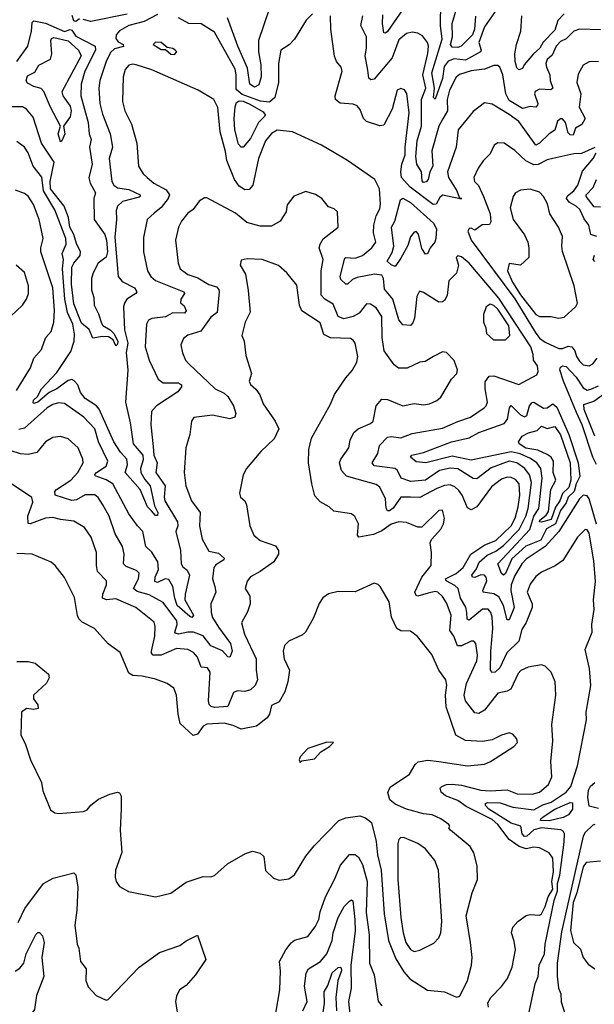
# Model space of a CAD drawing. Extents: x 1246230 to 1426786, y 660032 to 763141.
# Tile 462 of 566: x 1388600 to 1391623, y 713239 to 718415. Entities that reach past the tile are written whole.
import ezdxf

# ---------------------------------------------------------------- set-up
doc = ezdxf.new("R2010")
doc.units = 0

msp = doc.modelspace()

# ---------------------------------------------------------------- linework, layer by layer
at = {"layer": '0CON10XD'}
for points in [[(1390997, 718433), (1390992.2, 718365), (1390982.2, 718335), (1390922.7, 718275), (1390905, 718268.3), (1390875, 718269.8), (1390866.7, 718285), (1390876.5, 718325), (1390875.2, 718395), (1390939.4, 718615)], [(1391107.3, 718465), (1391045, 718376.9), (1391016.1, 718295), (1391027.2, 718255), (1391023.6, 718245), (1390945, 718201.3), (1390885, 718208.5), (1390853.3, 718196.7), (1390832.1, 718167.9), (1390824.2, 718105), (1390785, 717997.5), (1390776.4, 718006.4), (1390782, 718055), (1390767.8, 718135), (1390822, 718312), (1390814.5, 718385), (1390815.6, 718505)], [(1389325, 718441.9), (1389254.4, 718405), (1389175, 718384.4), (1389125, 718356.2), (1389107.5, 718335), (1389105.6, 718315.6), (1389118.8, 718298.8), (1389143.8, 718285), (1389146.1, 718273.9), (1389099.1, 718260.9), (1389077.9, 718242.1), (1389055.4, 718195.4), (1389022.4, 718095), (1389017.1, 718055), (1389022.4, 717975), (1389035, 717918.6), (1389076.7, 717815), (1389088.6, 717745), (1389071.1, 717685), (1389085.3, 717565), (1389096.1, 717545), (1389115, 717530.2), (1389175, 717521.5), (1389234.5, 717495), (1389234.3, 717485), (1389227.7, 717482.3), (1389140.7, 717459.3), (1389115.4, 717435), (1389108.1, 717411.9), (1389110, 717365), (1389100.8, 717270.8), (1389117.7, 717065), (1389138.6, 717038.6), (1389204.4, 717005), (1389215.8, 716985), (1389210.8, 716975), (1389163.9, 716945), (1389150.8, 716925), (1389146.9, 716905), (1389151, 716785), (1389169.5, 716715), (1389160.7, 716665), (1389168.2, 716571.8), (1389156, 716405), (1389181.9, 716295), (1389197.5, 716185), (1389247.9, 716125), (1389249.5, 716100.5), (1389234.8, 716055), (1389236.6, 716035), (1389257.7, 715997.7), (1389285.9, 715965), (1389308.7, 715858.7), (1389326.6, 715825), (1389325, 715808.8), (1389315, 715809.2), (1389293.1, 715833.1), (1389272.6, 715855), (1389234.6, 715945), (1389155.3, 716035), (1389167.8, 716075), (1389164, 716105), (1389130.8, 716140.8), (1389095.6, 716195), (1389018.4, 716368.4), (1389004.9, 716384.9), (1388943.8, 716423.8), (1388920.6, 716455), (1388906, 716496), (1388887, 716517), (1388875, 716523.8), (1388855, 716518.8), (1388795.7, 716474.3), (1388754.7, 716455.3), (1388695, 716403.8), (1388675, 716396.5), (1388670.3, 716400.3), (1388673.5, 716415), (1388693.3, 716435), (1388714.9, 716475.1), (1388795, 716560.7), (1388869.3, 716670.7), (1388886.5, 716725), (1388888.6, 716761.4), (1388879.7, 716815), (1388851.9, 716875), (1388837.8, 716945), (1388825.1, 717104.9), (1388829.8, 717155), (1388823.6, 717185), (1388844.8, 717235), (1388841.9, 717265), (1388785.6, 717415), (1388725.1, 717515), (1388717, 717587), (1388671.1, 717645), (1388645.3, 717715), (1388625.4, 717745), (1388585, 717774.6)], [(1388915, 718419.9), (1388895.1, 718404.9), (1388885, 718408.3), (1388876.4, 718436.4)], [(1389165, 718443), (1388975, 718405.4), (1388934.1, 718415.9)], [(1390141.2, 718445), (1390107.5, 718412.5), (1390045, 718312), (1390018.3, 718281.7), (1389974.5, 718255), (1389962.2, 718185), (1389960.6, 718085), (1389942.2, 718005), (1389915, 717981.1), (1389866.3, 717986.3), (1389771.2, 718021.2), (1389738.4, 718048.4), (1389739, 718125), (1389733.4, 718155), (1389625, 718349.5), (1389555, 718392.2), (1389490, 718395), (1389435, 718424.6)], [(1389914.2, 718475.8), (1389857, 718305), (1389856.9, 718245), (1389868.1, 718178.1), (1389870, 718115), (1389857.4, 718072.6), (1389835, 718059.7), (1389810, 718075), (1389799.2, 718159.2), (1389746.7, 718275), (1389692.7, 718425)], [(1390614.3, 718465.7), (1390535, 718352.5), (1390525, 718343.1), (1390516, 718346), (1390508.2, 718395), (1390510.7, 718440.7)], [(1391465, 718444.7), (1391430.3, 718409.7), (1391415, 718359.3), (1391353.5, 718296.5), (1391336, 718265), (1391302.4, 718235), (1391253.1, 718176.9), (1391245, 718158.8), (1391225, 718150.8), (1391215, 718162.5), (1391206.2, 718195), (1391204.4, 718235), (1391213.3, 718285), (1391236.4, 718355), (1391242.3, 718435)], [(1388584.5, 718195.5), (1388642.5, 718275), (1388661.8, 718355), (1388665, 718400), (1388675, 718409.4), (1388735, 718395.8), (1388835, 718353.5), (1388865, 718362.5), (1388875, 718359.9), (1388895, 718328.8), (1388996.8, 718275), (1388999.1, 718255), (1388943, 718145), (1388923.6, 718076.4), (1388922.4, 718015), (1388959.5, 717875), (1388964.7, 717815), (1388975.8, 717785), (1388968, 717745), (1388981.2, 717655), (1388963.8, 717583.8), (1388970.3, 717555), (1388998.8, 717505), (1388990, 717475), (1388992.6, 717365), (1389047.9, 717285), (1389057.2, 717255), (1389062.4, 717195), (1389055, 717166.6), (1389013.1, 717135), (1388985.7, 717085), (1388977.3, 717055), (1388977.5, 716995), (1388989.2, 716955), (1388991.5, 716915), (1389015, 716868), (1389030.2, 716820.2), (1389037.9, 716807.9), (1389075.6, 716785), (1389095, 716765.6), (1389116.2, 716725), (1389115, 716710), (1389105, 716701.2)], [(1391645, 718194.4), (1391595, 718193.6), (1391564.4, 718175), (1391538, 718128), (1391531.2, 718085), (1391551.8, 718025), (1391543, 717955), (1391575.5, 717895), (1391556.8, 717863.2), (1391523.2, 717845), (1391512.3, 717807.7), (1391495, 717810.2), (1391485, 717819.5), (1391471.8, 717875), (1391455, 717893.3), (1391445, 717893.3), (1391429.5, 717880.5), (1391415.5, 717834.5), (1391385, 717813.9), (1391335, 717765.4), (1391315, 717755.5), (1391225, 717879.2), (1391175, 717916.5), (1391085, 717970), (1391045, 717978.1), (1390985, 717931.9), (1390906.9, 717835), (1390895.9, 717745), (1390851, 717615), (1390856.5, 717585), (1390899.8, 717515), (1390911.8, 717481.8), (1390915.5, 717475), (1390926.7, 717475), (1390915.5, 717475), (1390910, 717475), (1390825, 717492.2), (1390810.1, 717479.9), (1390790, 717445), (1390775, 717442.9), (1390654.6, 717534.6), (1390608.9, 717585), (1390605.2, 717615), (1390610.8, 717655), (1390628.6, 717705), (1390627.2, 717745), (1390649.7, 717925), (1390636.4, 718026.4), (1390625, 718046.7), (1390605, 718053.8), (1390585.9, 718044.1), (1390560, 717945), (1390515, 717860.9), (1390495, 717857.5), (1390425, 717879.2), (1390408.2, 717895), (1390391.8, 717941.8), (1390375, 717962.5), (1390355, 717970.4), (1390285, 717975.8), (1390261.2, 717995), (1390259.4, 718015), (1390296.2, 718145), (1390290.6, 718165), (1390267.1, 718195), (1390256.4, 718223.6), (1390236, 718365), (1390235.8, 718435)], [(1391655, 718361.9), (1391545, 718364.1), (1391515, 718353.9), (1391475, 718313.8), (1391445, 718300), (1391422.8, 718275), (1391401.6, 718228.4), (1391375.4, 718205), (1391368, 718185), (1391370.7, 718165), (1391389.2, 718125), (1391391, 718095), (1391404.5, 718055), (1391393.3, 718046.7), (1391335, 718048.9), (1391312, 718038), (1391308.8, 718025), (1391325.3, 717975), (1391324.6, 717965), (1391315, 717955.4), (1391285, 717958.1), (1391245, 717947.4), (1391175, 717990.2), (1391156.9, 718025), (1391141.6, 718125), (1391125, 718164.4), (1391115, 718173.5), (1391095, 718174.5), (1391045, 718154.6), (1390975, 718146.2), (1390912.8, 718127.2), (1390896.7, 718113.3), (1390860.5, 718045), (1390849.3, 717995), (1390850.2, 717935), (1390825.6, 717894.4), (1390805, 717854.4), (1390768.8, 717725), (1390772.8, 717645), (1390757.9, 717615), (1390749.2, 717575), (1390737.8, 717562.2), (1390725, 717558.9), (1390717.8, 717567.7), (1390712.9, 717615), (1390688.7, 717655), (1390683.2, 717695), (1390691.4, 717778.6), (1390713, 717855), (1390714.3, 717995), (1390736.3, 718055), (1390721.4, 718125), (1390746.9, 718236.9), (1390750, 718275), (1390744.7, 718294.7), (1390719.1, 718329.1), (1390695, 718344.3), (1390665, 718350), (1390635, 718342.9), (1390595, 718309.5), (1390559.1, 718215), (1390465, 718102.5), (1390447.8, 718097.8), (1390437, 718107), (1390431.2, 718148.8), (1390416.9, 718225), (1390424.2, 718265.8), (1390424.8, 718324.8), (1390395.3, 718385), (1390405, 718434.3)], [(1388815, 717772.9), (1388801.8, 717815), (1388814.4, 717855), (1388762.3, 717955), (1388727.8, 718037.8), (1388713.4, 718053.4), (1388675, 718063.5), (1388640.7, 718080.7), (1388633.5, 718093.5), (1388640.8, 718119.2), (1388680.5, 718139.5), (1388700.8, 718175), (1388762.8, 718207.2), (1388769.6, 718235), (1388763.3, 718305), (1388767.8, 718315), (1388779.6, 718320.4), (1388855, 718303), (1388909.6, 718255), (1388923.3, 718225), (1388822.5, 718035), (1388827.8, 718015), (1388865, 717960), (1388871.1, 717935), (1388865, 717903.8), (1388831.2, 717855), (1388837.5, 717815), (1388822.5, 717777.5), (1388815, 717772.9)], [(1389415, 718232.1), (1389427.1, 718245), (1389418.1, 718255), (1389405, 718263.6), (1389375, 718268.8), (1389345, 718294), (1389315, 718296), (1389302, 718285), (1389345, 718258.2), (1389367.7, 718257.7), (1389395, 718234), (1389415, 718232.1)], [(1391120.6, 716950.6), (1390965.3, 717135.3), (1390925, 717168.8), (1390905, 717173.1), (1390895.7, 717165), (1390908.1, 717125), (1390898.2, 717081.8), (1390857.1, 717042.9), (1390849.3, 716965), (1390835, 716938.9), (1390825, 716930.9), (1390805, 716929.1), (1390725, 716980.4), (1390702.6, 716987.4), (1390689.7, 716960.3), (1390676.1, 716845), (1390668.1, 716821.9), (1390655, 716807.5), (1390615, 716810), (1390595, 716837.5), (1390563.4, 716945), (1390518.5, 716998.5), (1390514.2, 717055), (1390505, 717071.3), (1390466.5, 717076.5), (1390375, 717060.2), (1390350.4, 717049.6), (1390325, 717024.2), (1390315, 717024.2), (1390289.6, 717049.6), (1390285.6, 717065.6), (1390309.6, 717160.4), (1390315, 717165.4), (1390365, 717161.1), (1390404.2, 717175.8), (1390453.1, 717215), (1390473.8, 717245), (1390461.8, 717295), (1390462.9, 717335), (1390475, 717382.9), (1390495, 717420), (1390498.8, 717445), (1390493.2, 717525), (1390468.5, 717575), (1390324.6, 717675), (1390187.9, 717755), (1390035, 717824.7), (1389955, 717834.6), (1389925, 717817.3), (1389892.9, 717777.1), (1389857, 717685), (1389827.3, 717545), (1389807.4, 717522.6), (1389785, 717520), (1389755, 717539.2), (1389729.2, 717575), (1389690.4, 717675), (1389682, 717722), (1389655.2, 717825), (1389643.1, 717953.1), (1389621.2, 717995), (1389538.1, 718045), (1389295, 718151.6), (1389212.5, 718177.5), (1389195, 718180.5), (1389173.3, 718175), (1389155, 718152.9), (1389143.5, 718115), (1389140.4, 717985), (1389153.1, 717935), (1389188.2, 717865), (1389215.5, 717765), (1389225.5, 717645.5), (1389250, 717605), (1389270.5, 717585), (1389305.5, 717555), (1389370.3, 717520.3), (1389387.7, 717495), (1389380.9, 717475), (1389345, 717428.2), (1389307.5, 717397.5), (1389271.1, 717365), (1389250.5, 717269.5), (1389251.5, 717195), (1389271.5, 717095), (1389290, 717065), (1389315, 717043.1), (1389463.1, 716985), (1389466.4, 716975), (1389447.1, 716945), (1389446.2, 716926.2), (1389465, 716910), (1389476, 716885), (1389467.1, 716872.9), (1389405, 716874.4), (1389366.8, 716853.2), (1389295.9, 716844.1), (1389278.1, 716835), (1389267.9, 716815), (1389259.4, 716695), (1389282, 716625), (1389329.1, 716525), (1389355, 716506.8), (1389436.1, 716506.1), (1389450.5, 716495), (1389451.2, 716485), (1389431.3, 716458.7), (1389320.4, 716385), (1389293.9, 716355), (1389289.1, 716285), (1389301.7, 716171.7), (1389305.8, 716125), (1389323.7, 716085), (1389316.9, 716035), (1389364.5, 715964.5), (1389359.6, 715905), (1389364.1, 715885), (1389430.9, 715775), (1389431.8, 715755), (1389422.2, 715725), (1389446.5, 715625), (1389449.1, 715555), (1389458.8, 715538.8), (1389481, 715521), (1389492.9, 715495), (1389469.7, 715395), (1389469.4, 715365), (1389514.5, 715285), (1389505, 715273.3), (1389495, 715278.5), (1389429.3, 715335), (1389415.6, 715375), (1389406, 715436), (1389385, 715471.9), (1389365, 715476.2), (1389325, 715456.6), (1389311.5, 715461.5), (1389312.2, 715485), (1389331, 715525), (1389327.5, 715565), (1389295.6, 715615.6), (1389263.5, 715645), (1389247.3, 715725), (1389219.1, 715755), (1389175, 715818.1), (1389090, 715975), (1389055.8, 715995.9), (1388996.7, 716016.7), (1388994.6, 716025), (1389003.6, 716035), (1389055, 716067.1), (1389062.9, 716095), (1389014.7, 716195), (1388994.6, 716265), (1388936.8, 716325), (1388835, 716396.7), (1388805, 716400.3), (1388775, 716391.9), (1388745, 716374.8), (1388625, 716267.7), (1388595, 716260)], [(1389775, 717744.3), (1389765, 717744.3), (1389750.8, 717760.9), (1389732, 717835), (1389728.5, 717895), (1389733.2, 717956.8), (1389740.4, 717979.6), (1389755, 717988.1), (1389775.9, 717985.9), (1389811.1, 717971.1), (1389881.2, 717931.2), (1389891.9, 717915), (1389888.7, 717905), (1389857, 717875), (1389815, 717789.6), (1389775, 717744.3)], [(1389105, 716701.2), (1389092.3, 716732.3), (1389067.1, 716747.1), (1389035, 716749.6), (1388985, 716741.4), (1388965.9, 716785.9), (1388925, 716820.4), (1388885, 716920.8), (1388872.4, 717025), (1388873.7, 717113.7), (1388884, 717135), (1388917.9, 717175), (1388920.5, 717195), (1388898.6, 717238.6), (1388885.3, 717285), (1388863.2, 717325), (1388856.5, 717375), (1388834.2, 717435), (1388761.4, 717525), (1388760, 717565), (1388780.6, 717665), (1388714.1, 717765), (1388671.7, 717901.7), (1388635, 717943.8), (1388615, 717956.8), (1388523.7, 717956.3)], [(1391625, 717742.5), (1391555, 717710.6), (1391515, 717709.4), (1391404.1, 717685.9), (1391375, 717678.4), (1391327.2, 717652.8), (1391305, 717651.2), (1391263.3, 717673.3), (1391205, 717727.8), (1391148.8, 717765), (1391115, 717767.5), (1391096.2, 717755), (1391075, 717710), (1391037.6, 717672.4), (1391011.9, 717635), (1390989.4, 717585), (1390992.5, 717565), (1391012.7, 717542.7), (1391040.6, 717485), (1391075.2, 717395), (1391078.3, 717351.7), (1391071.2, 717338.8), (1391033.5, 717336.5), (1390995, 717308.8), (1390975, 717318.8), (1390965, 717316.7), (1390957.7, 717302.3), (1390974.8, 717255), (1391205, 716947.7), (1391311.7, 716771.7), (1391335, 716741.4), (1391365, 716719.6), (1391435.9, 716685.9), (1391455, 716686.7), (1391485, 716698.8), (1391504.8, 716694.8), (1391521.1, 716675), (1391529.5, 716645), (1391545, 716619.6), (1391565, 716601.1), (1391595, 716594.5)], [(1391636.5, 717275), (1391604.8, 717284.8), (1391593.3, 717335), (1391568.7, 717368.7), (1391546.2, 717416.2), (1391527.8, 717435), (1391490, 717455), (1391476.6, 717475), (1391481.4, 717488.6), (1391515, 717515.7), (1391536.6, 717545), (1391561.2, 717618.8), (1391617.5, 717685), (1391633.3, 717715)], [(1391655, 717429.6), (1391621.8, 717431.8), (1391580.3, 717485), (1391579.2, 717495), (1391617.3, 717532.7), (1391634.4, 717575)], [(1391620.3, 715569.7), (1391595.3, 715715.3), (1391585, 715733.6), (1391575, 715735.5), (1391535, 715695.6), (1391457.6, 715572.4), (1391416.7, 715543.3), (1391345, 715511.5), (1391315, 715488.5), (1391285, 715447.1), (1391270, 715405), (1391296.7, 715345), (1391296, 715325), (1391263.8, 715246.2), (1391240.7, 715209.3), (1391225, 715148.9), (1391163, 715087), (1391125, 715008.5), (1391102, 714985), (1391083.2, 714983.2), (1391077.5, 714995), (1391077.6, 715095), (1391088.2, 715215), (1391085.8, 715275), (1391078.1, 715298.1), (1391065, 715316.5), (1391035, 715316.4), (1390965, 715258.8), (1390953.8, 715263.8), (1390951.4, 715298.6), (1390947.1, 715327.1), (1390918.9, 715375), (1390905.9, 715425), (1390889.9, 715439.9), (1390843.2, 715465), (1390840.3, 715475), (1390896.1, 715503.9), (1390932.4, 715535), (1390974, 715606), (1391046.4, 715653.6), (1391105, 715677.3), (1391185.7, 715755), (1391207.2, 715795), (1391222.7, 715855), (1391230.5, 715915), (1391226.6, 715975), (1391208.3, 715998.3), (1391185, 716009.2), (1391165, 716009.5), (1391135, 715999.2), (1391081.4, 715958.6), (1391005, 715854.4), (1390975, 715838.1), (1390955, 715849.2), (1390928.1, 715915), (1390910.7, 715940.7), (1390889.5, 715959.5), (1390865, 715969.2), (1390835, 715966.4), (1390795, 715951.4), (1390705, 715903.2), (1390655.2, 715905.2), (1390605, 715905.3), (1390565, 715847.9), (1390545, 715833.6), (1390535, 715833.6), (1390528, 715848), (1390525, 715896.7), (1390495, 715958.2), (1390475, 715970.8), (1390318.6, 716015), (1390293.2, 716045), (1390281.6, 716085), (1390288.9, 716105), (1390332.1, 716165), (1390337.7, 716205), (1390357.9, 716245), (1390380.6, 716265), (1390445, 716291.8), (1390460, 716305), (1390474.6, 716385), (1390505, 716420), (1390535, 716418.2), (1390615, 716384.4), (1390675, 716396.7), (1390725, 716391.1), (1390755, 716395.6), (1390795, 716413.3), (1390815, 716430.8), (1390871.2, 716525), (1390898.8, 716555), (1390903.3, 716575), (1390885, 716622.5), (1390845, 716666), (1390825, 716668.1), (1390776.7, 716645), (1390732.5, 716617.5), (1390705, 716614.4), (1390637.5, 716582.5), (1390593.3, 716583.3), (1390570.5, 716600.5), (1390516.8, 716675), (1390507.4, 716745), (1390505.3, 716855), (1390475, 716900.9), (1390445, 716919.5), (1390425, 716921.9), (1390385, 716871.5), (1390354.4, 716855), (1390305, 716842.9), (1390275, 716854.5), (1390248.9, 716918.9), (1390205, 716945.6), (1390186.6, 716966.6), (1390185.2, 717094.8), (1390197.2, 717155), (1390176.1, 717215), (1390180, 717235), (1390197.1, 717262.9), (1390275.7, 717325), (1390271.9, 717405), (1390255, 717421.4), (1390225, 717430.8), (1390190, 717475), (1390156, 717496), (1390105, 717512), (1390043, 717487), (1390007.6, 717442.4), (1390002.5, 717405), (1389969.5, 717355), (1389925, 717329.2), (1389865, 717328.9), (1389795, 717347.9), (1389735, 717397.3), (1389585, 717478.8), (1389572.3, 717477.7), (1389545, 717461.2), (1389512.4, 717417.6), (1389485, 717398.6), (1389451.1, 717355), (1389435.6, 717325), (1389420.5, 717255), (1389433.5, 717135), (1389444.5, 717105), (1389484.4, 717075), (1389537, 717057), (1389595, 717022.9), (1389635, 717010.9), (1389647.1, 716997.1), (1389648.9, 716985), (1389638.3, 716875), (1389605, 716851.8), (1389552.8, 716777.2), (1389484, 716756), (1389461.2, 716738.8), (1389447.1, 716705), (1389455.8, 716664.2), (1389472.2, 716625), (1389490, 716605), (1389628.8, 716475), (1389675, 716452.1), (1389694.5, 716435), (1389724.5, 716385), (1389737.5, 716345), (1389731.2, 716325), (1389705, 716316.5), (1389615, 716336.7), (1389516.6, 716323.4), (1389504.3, 716305), (1389495.6, 716235), (1389474.5, 716165), (1389465.6, 716035), (1389474.4, 715965), (1389503.6, 715885), (1389548.8, 715825), (1389545.8, 715755), (1389560, 715685), (1389595, 715621.9), (1389645, 715610.8), (1389676, 715585), (1389674, 715575), (1389631.1, 715548.9), (1389621.6, 715535), (1389614.7, 715475), (1389626.5, 715435), (1389631.5, 715405), (1389605.9, 715344.1), (1389608, 715298), (1389615, 715273.3), (1389645, 715221.2), (1389708.9, 715135), (1389718.5, 715095), (1389705, 715063.3), (1389695, 715066), (1389667.1, 715097.1), (1389605, 715123.2), (1389565.7, 715175.7), (1389514.9, 715194.9), (1389484.6, 715195.4), (1389435, 715184.4), (1389419.7, 715189.7), (1389415.5, 715195.5), (1389427.7, 715235), (1389426.7, 715255), (1389355, 715351.6), (1389281.7, 715391.7), (1389218.5, 715408.5), (1389197.9, 715425), (1389225.3, 715475), (1389228.5, 715505), (1389215, 715520.4), (1389160.3, 715540.3), (1389146.2, 715555), (1389149.5, 715605), (1389141.7, 715645), (1389102.8, 715712.8), (1389070, 715805), (1389036.8, 715865), (1389012.6, 715902.6), (1388995, 715916.9), (1388945, 715918.1), (1388898.3, 715891.7), (1388875, 715887), (1388786.1, 715916.1), (1388784.8, 715935), (1388792.9, 715945), (1388869.7, 715995), (1388905.8, 716035), (1388933.1, 716085), (1388932.1, 716105), (1388907.3, 716165), (1388855, 716211.5), (1388815, 716224.4), (1388775, 716218.5), (1388735, 716195.6), (1388689.7, 716140.2), (1388645, 716129.7), (1388605, 716132.9), (1388555, 716149.3)], [(1388583.6, 716465), (1388656.9, 716585), (1388674.1, 716635.9), (1388715, 716682), (1388728.3, 716721.7), (1388737.1, 716745), (1388765, 716776.2), (1388780, 716825), (1388783.1, 716886.9), (1388775.2, 717004.8), (1388711.3, 717195), (1388710.4, 717215), (1388723.6, 717265), (1388703.1, 717365), (1388673.5, 717443.5), (1388645, 717486.9), (1388625, 717501.9), (1388577.9, 717517.9)], [(1391435, 716845.8), (1391465, 716851.2), (1391525, 716906.7), (1391533.8, 716925), (1391517.5, 717015), (1391455.7, 717195.7), (1391451.4, 717225), (1391455.6, 717275), (1391434.6, 717325), (1391388.8, 717395), (1391376.1, 717446.1), (1391355.5, 717485), (1391335, 717507.8), (1391285, 717524.5), (1391235, 717518.9), (1391208.6, 717505), (1391195.6, 717485), (1391179.6, 717425), (1391195.3, 717365.3), (1391255, 717283.8), (1391272.5, 717245), (1391279.2, 717215), (1391278, 717165), (1391235, 717123.8), (1391175, 717133.3), (1391165.6, 717095), (1391192.9, 717035), (1391235, 716968.2), (1391315, 716865.5), (1391335, 716854.1), (1391395, 716854.6), (1391435, 716845.8)], [(1390575, 717116.9), (1390555, 717125.5), (1390533.3, 717145), (1390559, 717191), (1390569, 717225), (1390555.7, 717324.3), (1390573.8, 717356.2), (1390603, 717467), (1390615, 717476.9), (1390655, 717453.8), (1390776.6, 717345), (1390793.3, 717315), (1390789.4, 717265), (1390783.1, 717245), (1390758.8, 717215), (1390745, 717184.2), (1390735, 717182.5), (1390715, 717211.2), (1390698.1, 717288.1), (1390685, 717301.9), (1390675, 717297.8), (1390656.2, 717273.8), (1390641.6, 717228.4), (1390605, 717160.4), (1390575, 717116.9)], [(1391065.5, 713225), (1391063, 713247), (1391078.1, 713275), (1391135, 713332.5), (1391166.9, 713375), (1391191.1, 713435), (1391207.8, 713525), (1391201.1, 713571.1), (1391186.7, 713615), (1391194.4, 713645), (1391220.8, 713675), (1391265, 713706.9), (1391285, 713711.9), (1391335, 713707.8), (1391345, 713714.4), (1391365, 713753.3), (1391380.9, 713805), (1391404.6, 713845), (1391399.2, 713885), (1391407.5, 713935), (1391405, 714007.5), (1391384.7, 714034.7), (1391335, 714061.1), (1391305.5, 714065.5), (1391265, 714056.2), (1391228.1, 714068.1), (1391175, 714104.8), (1391115, 714184.7), (1391085, 714211.5), (1390948.4, 714278.4), (1390905, 714311.3), (1390840, 714335), (1390816.9, 714355), (1390812.5, 714375), (1390821.2, 714385), (1390845, 714394.3), (1390875, 714397.3), (1390925, 714390.8), (1391025, 714364.8), (1391075, 714360.9), (1391165, 714367.3), (1391216.4, 714346.4), (1391295, 714343.1), (1391334.2, 714355), (1391381.5, 714395), (1391399.6, 714435), (1391393.4, 714515), (1391404.5, 714625), (1391399.5, 714710.5), (1391420.6, 714865), (1391417.5, 714935), (1391395, 714985.8), (1391365, 715017.1), (1391345, 715024.3), (1391275, 715011.9), (1391236.2, 714993.8), (1391222.6, 714977.4), (1391183.4, 714896.6), (1391165, 714885.4), (1391115, 714875.3), (1391045, 714784.6), (1391015, 714767.9), (1390995, 714772.2), (1390945.4, 714835), (1390938.8, 714865), (1390950.2, 714925), (1391005.6, 715045), (1391008, 715075), (1391000.4, 715135), (1390988.3, 715148.3), (1390975, 715148.8), (1390925, 715123.4), (1390903.7, 715123.7), (1390884.2, 715175), (1390863.6, 715205), (1390869.4, 715285), (1390845, 715350), (1390825, 715382.5), (1390799.4, 715405), (1390785, 715408.4), (1390749, 715401), (1390694.6, 715384.6), (1390685, 715387.5), (1390678.5, 715405), (1390715.9, 715485), (1390764.4, 715545), (1390765.7, 715615), (1390759.2, 715665), (1390767, 715683), (1390815, 715737.5), (1390828.8, 715765), (1390835.4, 715795.4), (1390825, 715836), (1390804.3, 715835), (1390715, 715747.5), (1390695, 715747.1), (1390635, 715771.1), (1390594.6, 715774.6), (1390555, 715762.8), (1390505, 715728.4), (1390461.8, 715708.1), (1390384, 715694), (1390376.7, 715705), (1390381.5, 715765), (1390363.6, 715803.6), (1390345, 715817.1), (1390252.3, 715832.3), (1390227.5, 715855), (1390180.6, 715880.6), (1390152.7, 715912.7), (1390136.1, 715975), (1390118.9, 716085), (1390120.9, 716155), (1390134.4, 716215), (1390235, 716393.3), (1390255.7, 716445), (1390315, 716533.1), (1390349.7, 716570.2), (1390373.1, 716615), (1390379.2, 716645), (1390365.6, 716715), (1390355, 716730.8), (1390339.4, 716739.4), (1390235, 716741.9), (1390200.2, 716760.2), (1390181.5, 716821.5), (1390083.4, 716885), (1390072.2, 716915), (1390058.5, 717018.5), (1390005.6, 717085), (1389962.2, 717122.2), (1389875, 717154.4), (1389797.3, 717157.3), (1389765, 717150), (1389760, 717125), (1389787.5, 717077.5), (1389801.7, 716991.7)], [(1391625, 717144.6), (1391616.1, 717155), (1391623.4, 717176.6)], [(1388553.4, 716856.6), (1388615, 716914.4), (1388636.4, 716945), (1388646.2, 716975), (1388646.7, 717015), (1388625, 717085.6), (1388581.9, 717125)], [(1389801.7, 716991.7), (1389812.8, 716877.2), (1389786.9, 716825), (1389769.2, 716755), (1389781.4, 716725), (1389788.8, 716648.8), (1389820, 716555), (1389806.7, 716515), (1389815, 716496.7), (1389842, 716472), (1389862.5, 716442.5), (1389881.4, 716395), (1389944.6, 716304.6), (1389963.1, 716265), (1389938.5, 716211.5), (1389869.2, 716145), (1389793.6, 716056.4), (1389775, 716022.5), (1389755.9, 715925.9), (1389762, 715905), (1389783.8, 715885), (1389794, 715865), (1389810, 715755), (1389832, 715705), (1389865, 715677.5), (1389945, 715648.6), (1389961.9, 715625), (1389961.1, 715605), (1389936.5, 715565), (1389865.4, 715514.6), (1389815, 715486), (1389796.8, 715463.2), (1389786.2, 715425), (1389810.6, 715385), (1389812.5, 715345), (1389797.9, 715302.1), (1389766.7, 715245), (1389781.8, 715185), (1389843.5, 715055), (1389844, 714995), (1389851.8, 714945), (1389838.8, 714915), (1389815, 714892.9), (1389785, 714884.2), (1389745, 714887.9), (1389725, 714878.9), (1389695.7, 714804.3), (1389625, 714800), (1389606.9, 714805), (1389597.1, 714815), (1389593.1, 714835), (1389602.5, 714985), (1389588.2, 715008.2), (1389555, 715011.5), (1389535, 715064.5), (1389515, 715089.2), (1389484.1, 715104.1), (1389425, 715109.5), (1389344.2, 715075), (1389302.9, 715075), (1389292.9, 715085), (1389292.7, 715095), (1389310.7, 715175), (1389313.1, 715225), (1389307.2, 715247.2), (1389210.6, 715325), (1389105, 715370), (1389056.2, 715366.2), (1389035.5, 715375), (1389037.1, 715395), (1389057.5, 715445), (1389057.3, 715465), (1389008.9, 715515), (1389003.4, 715545), (1389004.4, 715615), (1388976.5, 715695), (1388940.8, 715745), (1388885, 715779.5), (1388815, 715787.1), (1388775, 715798.9), (1388735, 715794.1), (1388655, 715764.7), (1388645, 715767.1), (1388642.5, 715805), (1388668.8, 715878.8), (1388663.6, 715903.6), (1388455, 716042.3)], [(1391635, 715762.5), (1391595.7, 715895.7), (1391585, 715911.5), (1391565, 715914.7), (1391545, 715896.6), (1391435.4, 715724.6), (1391363.7, 715646.3), (1391265, 715578.3), (1391240.9, 715555), (1391205, 715493.4), (1391185.4, 715445), (1391184.4, 715414.4), (1391201.5, 715325), (1391175, 715259.4), (1391165, 715260), (1391145.2, 715335), (1391120.5, 715380.5), (1391095, 715396.8), (1391038.9, 715405), (1391036.1, 715415), (1391056.9, 715465), (1391054.7, 715484.7), (1391045.2, 715495.2), (1391025, 715496.7), (1390995, 715483), (1390981.2, 715485), (1390978.8, 715495), (1391002.5, 715527.5), (1391016.8, 715563.2), (1391059.3, 715600.7), (1391105, 715620.4), (1391145, 715651.4), (1391226.9, 715735), (1391262.4, 715805), (1391275.4, 715845), (1391292.3, 715982.3), (1391282.6, 716022.6), (1391257.8, 716055), (1391215, 716084.8), (1391175, 716093.8), (1391080.8, 716059.2), (1391005, 716002.2), (1390985, 716003.5), (1390905, 716054), (1390865, 716058.2), (1390808.2, 716045), (1390735, 715994.1), (1390657.4, 715987.4), (1390607.1, 716005), (1390586.9, 716045), (1390575, 716055.9), (1390465, 716070.5), (1390454.4, 716085), (1390483.4, 716135), (1390493, 716177), (1390535, 716220), (1390555, 716224.5), (1390605, 716217.7), (1390665, 716239.1), (1390825, 716267.3), (1390905, 716303.3), (1390970.6, 716325), (1391042.9, 716375), (1391054.6, 716385.4), (1391060.9, 716405), (1391048.3, 716475), (1391049, 716511), (1391069.7, 716540.3), (1391095, 716542.7), (1391225, 716497.5), (1391321.1, 716548.9), (1391326.9, 716565), (1391324, 716595), (1391302.5, 716625), (1391301.4, 716655), (1391288.4, 716695), (1391120.6, 716950.6)], [(1391155, 716731.2), (1391178.6, 716755), (1391172.7, 716805), (1391115, 716893.5), (1391095, 716913.3), (1391075, 716919.4), (1391054.3, 716905), (1391039.4, 716865), (1391039.2, 716825), (1391052.5, 716795), (1391056.2, 716765), (1391092.7, 716732.7), (1391155, 716731.2)], [(1391595, 716594.5), (1391615, 716605.6), (1391637.8, 716635)], [(1391635, 716075.9), (1391615.8, 716115), (1391559.5, 716285), (1391529.7, 716349.7), (1391460.1, 716515), (1391441.8, 716575), (1391445, 716588.6), (1391455.4, 716594.6), (1391475, 716591.5), (1391526.6, 716536.6), (1391565, 716478.9), (1391585, 716467.5), (1391605, 716472.2), (1391645, 716491)], [(1391625.4, 716225.4), (1391568.9, 716365), (1391567.1, 716392.9), (1391620.8, 716409.2), (1391715, 716477.4)], [(1391145, 715494.4), (1391135, 715504.5), (1391114.7, 715555), (1391284, 715735), (1391304.2, 715805), (1391330.5, 715845), (1391347.8, 716005), (1391342.2, 716055), (1391321, 716085), (1391287.9, 716107.9), (1391233.3, 716133.3), (1391185, 716143.2), (1390975, 716100), (1390875, 716120.5), (1390735.7, 716085.7), (1390685, 716091.5), (1390655.6, 716115), (1390662.5, 716125), (1390725, 716139.8), (1390872.2, 716195), (1390965, 716216.6), (1391015, 716245.2), (1391148.2, 716291.8), (1391166.5, 716315), (1391177.3, 716375), (1391185, 716386.7), (1391235, 716337.1), (1391255, 716327.7), (1391267.5, 716335), (1391282.1, 716385), (1391295, 716403.4), (1391305, 716404.2), (1391355, 716372.4), (1391374.8, 716375.2), (1391405, 716395.3), (1391425, 716378.6), (1391488, 716235), (1391537.8, 716085), (1391546.5, 716013.5), (1391527.3, 715975), (1391516.1, 715935), (1391484.5, 715905), (1391474.5, 715875), (1391445.7, 715835), (1391418.9, 715765), (1391370.6, 715739.4), (1391341.3, 715678.7), (1391262.3, 715647.7), (1391188.9, 715581.1), (1391155, 715504.5), (1391145, 715494.4)], [(1391345, 715774), (1391335, 715774.5), (1391336.6, 715785), (1391369.2, 715810.8), (1391381.1, 715828.9), (1391393.8, 715945), (1391419.8, 715995), (1391405.7, 716035), (1391408.3, 716095), (1391395, 716114.7), (1391375, 716129.8), (1391325, 716152.1), (1391263.2, 716163.2), (1391227.3, 716185), (1391224.4, 716195), (1391244, 716225), (1391276.1, 716243.9), (1391322.5, 716255), (1391345, 716278.9), (1391375, 716265.3), (1391415, 716276.4), (1391445, 716233.1), (1391495.1, 716085.1), (1391498.8, 715995), (1391488.8, 715955), (1391455.2, 715924.8), (1391441.2, 715885), (1391417.8, 715852.2), (1391395, 715788.3), (1391345, 715774)], [(1390897, 713277), (1390915, 713282.5), (1390955, 713363.8), (1390977.5, 713445), (1390979.6, 713485), (1390971.8, 713565), (1390948.2, 713705), (1390980.6, 713825), (1391007.5, 713895), (1391007, 713967), (1390989.4, 714035), (1390969, 714069), (1390866.7, 714155), (1390857.5, 714165), (1390862.5, 714175), (1390856.7, 714185), (1390816.2, 714215), (1390770, 714235), (1390725, 714240), (1390634.8, 714264.8), (1390575, 714290.8), (1390547.5, 714315), (1390537.3, 714352.7), (1390549.7, 714380.3), (1390651.2, 714448.8), (1390680.9, 714499.1), (1390696.3, 714513.7), (1390746.6, 714523.4), (1390805.3, 714515.3), (1390955, 714492.5), (1391045, 714502), (1391076.7, 714515), (1391200, 714595), (1391218.8, 714615), (1391216, 714635), (1391195, 714660), (1391175, 714666), (1391135, 714654), (1391085, 714628.8), (1391035, 714620), (1390945, 714626.5), (1390894.7, 714654.7), (1390843.1, 714803.1), (1390840.8, 714865), (1390846.9, 714916.9), (1390841.4, 714945), (1390805, 714996), (1390767.3, 715077.3), (1390693.2, 715173.2), (1390655, 715200.6), (1390605, 715202.7), (1390584.5, 715215), (1390556.7, 715275), (1390544.4, 715355), (1390496, 715435), (1390485, 715446.7), (1390465, 715453.3), (1390365, 715406.7), (1390275, 715408.8), (1390225, 715396.2), (1390195, 715376.2), (1390175, 715346.2), (1390145, 715270), (1390103.8, 715195), (1390087.9, 715182.1), (1390015, 715148.6), (1389993.9, 715126.1), (1389985.7, 715095), (1389991.1, 715055), (1390018.6, 714995), (1390010.5, 714935), (1389995, 714881.2), (1389965, 714830), (1389925, 714810), (1389914.2, 714765), (1389901.4, 714745), (1389845, 714700.8), (1389765, 714686), (1389723.3, 714705), (1389676.4, 714716.4), (1389585, 714711.5), (1389565, 714701.6), (1389535, 714658.9), (1389511.8, 714651.8), (1389444.3, 714715), (1389433.6, 714765), (1389425.7, 714865), (1389411.5, 714901.5), (1389376.3, 714926.3), (1389315, 714948.1), (1389245, 714963.3), (1389195, 714966.9), (1389175, 714979.5), (1389128.6, 715088.6), (1389065, 715134), (1388994, 715215), (1388928.7, 715248.7), (1388911.4, 715265), (1388903.4, 715283.4), (1388888.5, 715378.5), (1388835, 715483.3), (1388786.4, 715546.4), (1388765, 715563.8), (1388665, 715605.7), (1388585, 715609.1)], [(1391255.4, 713085), (1391312.5, 713347.5), (1391327.4, 713385), (1391332.2, 713445), (1391360.2, 713505), (1391363.4, 713555), (1391411.2, 713785), (1391429.7, 713835), (1391429.1, 713875), (1391441.9, 713918.1), (1391465, 714090.8), (1391465.4, 714135.4), (1391459.4, 714149.4), (1391446.7, 714156.7), (1391345, 714166.2), (1391305, 714156.5), (1391267.5, 714122.5), (1391255, 714121.5), (1391243.4, 714135), (1391236, 714175), (1391185, 714191.4), (1391068.7, 714265), (1391050.7, 714285), (1391050.3, 714295), (1391060.4, 714300.4), (1391128, 714298), (1391195, 714275.1), (1391305, 714261.8), (1391352.6, 714287.4), (1391395, 714301.7), (1391475, 714354.8), (1391499.8, 714385), (1391535, 714492.9), (1391581.9, 714735), (1391579.4, 714775), (1391604.1, 714915), (1391597.2, 715005), (1391575.5, 715104.5), (1391611.2, 715195), (1391609.5, 715235), (1391621.5, 715315), (1391619.2, 715365), (1391628.8, 715461.2), (1391620.3, 715569.7)], [(1388585, 715040.5), (1388645, 715040.9), (1388681.9, 715031.9), (1388752.2, 714975), (1388754.5, 714955), (1388741.9, 714928.1), (1388672.9, 714865), (1388672.9, 714845), (1388695, 714813.8), (1388696.4, 714795), (1388675, 714788.5), (1388635, 714794.2), (1388608.8, 714775), (1388605.8, 714655), (1388630.8, 714605), (1388656.2, 714525), (1388714, 714405), (1388721.2, 714361.2), (1388761.7, 714261.7), (1388785, 714246.2), (1388805, 714242), (1388935, 714252), (1388955, 714262), (1388975, 714285.8), (1389015, 714317.1), (1389075, 714344.4), (1389114, 714354), (1389125, 714351.2), (1389134.3, 714334.3), (1389133.6, 714266.4), (1389128.7, 714155), (1389137.3, 714037.3), (1389104.3, 713945), (1389101.7, 713908.3), (1389107.1, 713885), (1389125, 713858), (1389172.4, 713832.4), (1389315, 713804), (1389395, 713824.2), (1389475, 713881.4), (1389565, 713911.2), (1389605, 713910), (1389625, 713916.2), (1389693, 713977), (1389787.5, 714032.5), (1389825, 714044.2), (1389865, 714033.1), (1389885, 714016), (1389892.3, 713942.3), (1389935, 713902.5), (1389965, 713892.5), (1390015, 713898.8), (1390045, 713920), (1390105, 714017.5), (1390148.5, 714071.5), (1390279.2, 714205), (1390315, 714220), (1390389.3, 714229.3), (1390419.3, 714219.3), (1390450, 714195), (1390475.4, 714094.6), (1390482.8, 714025), (1390501.1, 713945), (1390516.5, 713715), (1390540.2, 713575), (1390578.8, 713478.8), (1390619.9, 713409.9), (1390653.1, 713373.1), (1390745, 713313.3), (1390834.1, 713304.1), (1390897, 713277)], [(1390075, 714510), (1390085, 714520), (1390151.2, 714528.8), (1390183.6, 714566.4), (1390230, 714595), (1390250, 714615), (1390215, 714616.7), (1390115, 714583.3), (1390075, 714540), (1390070, 714525), (1390075, 714510)], [(1391645, 714268.3), (1391595, 714280), (1391587.9, 714327.9), (1391591.4, 714365), (1391603.4, 714386.6), (1391625, 714404.7)], [(1391385, 714204), (1391340, 714205), (1391341.5, 714215), (1391354.1, 714225), (1391415, 714264.4), (1391495, 714299.5), (1391507.9, 714297.9), (1391507.2, 714265), (1391487.6, 714235), (1391458.3, 714221.7), (1391385, 714204)], [(1391625, 714184.6), (1391615, 714181.8), (1391575, 714143.1), (1391565, 714123.3), (1391450.2, 713619.8), (1391427.1, 713455), (1391427.2, 713387.2), (1391434.7, 713325), (1391446.4, 713295), (1391448.3, 713251.7), (1391468.8, 713185)], [(1390675, 713516.5), (1390705, 713524.4), (1390778.8, 713561.2), (1390805, 713589.2), (1390815.3, 713614.7), (1390820, 713675), (1390802.9, 713945), (1390784.5, 713995), (1390735, 714057.3), (1390695, 714085.5), (1390625, 714114.4), (1390605, 714115.8), (1390595, 714106.2), (1390589.1, 714085), (1390590, 713895), (1390605.3, 713695), (1390617.9, 713615), (1390631.9, 713565), (1390655, 713526.7), (1390675, 713516.5)], [(1389947.9, 713192.1), (1389968.9, 713315), (1389972.1, 713415), (1389966.2, 713465), (1389999.2, 713525), (1390028, 713562), (1390045, 713576.2), (1390115, 713596.2), (1390155, 713647.1), (1390173.3, 713685), (1390180.3, 713725), (1390208.3, 713805), (1390256.3, 713895), (1390288.4, 713971.6), (1390335, 714027.3), (1390365, 714026.4), (1390383, 714013), (1390402.8, 713975), (1390428.5, 713885), (1390422.2, 713722.2), (1390437.8, 713605), (1390440.5, 713455), (1390464.5, 713395), (1390486.4, 713256.4), (1390505, 713230.8)], [(1391655, 713991.1), (1391580, 713985), (1391565, 713961.8), (1391530.4, 713825), (1391511.9, 713775), (1391497, 713627), (1391513.4, 713563.4), (1391549.6, 713529.6), (1391565, 713486.2), (1391589.7, 713449.7), (1391625, 713425.7)], [(1388591.3, 713668.7), (1388626.3, 713743.7), (1388725, 713874.5), (1388776.9, 713903.1), (1388885, 713930), (1388895, 713920), (1388906.4, 713855), (1388900.5, 713735), (1388889.4, 713655), (1388902.9, 713555), (1388910.8, 713535), (1388920, 713465), (1388949.2, 713425), (1388948, 713365), (1388960.8, 713330.8), (1389002.5, 713285), (1389055, 713261.2), (1389065, 713264), (1389229.2, 713435), (1389335, 713511.9), (1389441.8, 713548.2), (1389475, 713572.9), (1389535, 713603.3), (1389580, 713475), (1389524.4, 713395), (1389475, 713338.8), (1389441.2, 713315), (1389425, 713282.5), (1389420, 713255), (1389432.5, 713175)], [(1390089.7, 713205), (1390112.9, 713255), (1390098.9, 713335), (1390107.1, 713402.9), (1390119.6, 713425), (1390181.8, 713465), (1390215.8, 713505), (1390243.2, 713575), (1390249.6, 713615), (1390275.2, 713694.8), (1390306.8, 713753.2), (1390335, 713781.9), (1390345, 713788.1), (1390353.2, 713783.2), (1390363.7, 713685), (1390364.3, 713624.3), (1390342.2, 713445), (1390344.4, 713325), (1390329.3, 713255), (1390340, 713155)], [(1388575.8, 713414.2), (1388600.8, 713429.2), (1388621.1, 713455), (1388633.6, 713505), (1388685, 713606), (1388695, 713616.2), (1388705, 713616.2), (1388719.7, 713599.7), (1388728.5, 713565), (1388717.1, 713485), (1388727.5, 713385), (1388688.9, 713285), (1388677.2, 713212.7), (1388638.2, 713155), (1388587.5, 713045)], [(1390153.3, 712905), (1390203.6, 713243.6), (1390202.5, 713305), (1390221.5, 713338.5), (1390243, 713405), (1390275, 713432.3), (1390285, 713435.3), (1390290.4, 713430.4), (1390293.7, 713415), (1390273.3, 713365), (1390263.9, 713275), (1390266.5, 713205)]]:
    msp.add_lwpolyline(points, dxfattribs=at)

doc.saveas('drawing.dxf')
